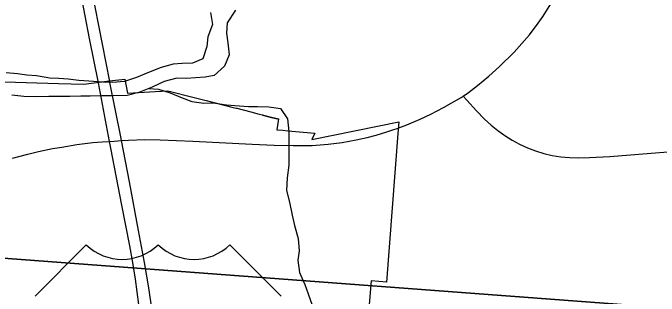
# Model space of a CAD drawing. Extents: x 0 to 34, y 0 to 22.
# Drawn here: x 7.201 to 7.893, y 17.117 to 17.42 of the extents above; entities that cross this region are included whole.
import ezdxf

# ---------------------------------------------------------------- set-up
doc = ezdxf.new("R2010")
doc.units = 0
for name, color, linetype in [('GM_X_County_Road', 7, 'Continuous'), ('GM_X_Major_River', 7, 'Continuous'), ('GM_X_Minor_River', 7, 'Continuous'), ('GM_X_Section', 7, 'Continuous'), ('GM_X_US_Route', 7, 'Continuous'), ('GM_X_US_Shield', 7, 'Continuous'), ('SC_Shading1', 7, 'Continuous')]:
    doc.layers.add(name, color=color, linetype=linetype)

msp = doc.modelspace()

# ---------------------------------------------------------------- linework, layer by layer
at = {"layer": 'GM_X_County_Road'}
for points in [[(7.68295, 17.33102), (7.68865, 17.3349), (7.69849, 17.34245), (7.71042, 17.35241), (7.72191, 17.36286), (7.73744, 17.37811), (7.7459, 17.38718), (7.75388, 17.3967), (7.76339, 17.40897), (7.76876, 17.41657), (7.77697, 17.42974)], [(7.61214, 17.29655), (7.61393, 17.29719), (7.62277, 17.30043), (7.6371, 17.30644), (7.64833, 17.31171), (7.66207, 17.31897), (7.68099, 17.32969), (7.68295, 17.33102)], [(7.68295, 17.33102), (7.68692, 17.32664), (7.69732, 17.31516), (7.70601, 17.30634), (7.71287, 17.3001), (7.72005, 17.29426), (7.72756, 17.28884), (7.73535, 17.28387), (7.74347, 17.27947), (7.75188, 17.27564), (7.76053, 17.27237), (7.76937, 17.26969), (7.77838, 17.26766), (7.78752, 17.26625), (7.79674, 17.26542), (7.806, 17.26508), (7.81837, 17.26528), (7.84005, 17.26661), (7.902, 17.2714)], [(7.29641, 17.28205), (7.30432, 17.28265), (7.3092, 17.28302), (7.31715, 17.28347), (7.3247, 17.28389), (7.34226, 17.28458), (7.35837, 17.28425), (7.39355, 17.28277), (7.45701, 17.27981), (7.48052, 17.27866), (7.50112, 17.27806), (7.52118, 17.27837), (7.53827, 17.27952), (7.55334, 17.28153), (7.56831, 17.2841), (7.58019, 17.28666), (7.58976, 17.28914), (7.59548, 17.2909), (7.60129, 17.29277), (7.60767, 17.29496), (7.61214, 17.29655)], [(7.20055, 17.26466), (7.20712, 17.26645), (7.21682, 17.26896), (7.22837, 17.27173), (7.24312, 17.27488), (7.25331, 17.27652), (7.26926, 17.27915), (7.28653, 17.28129), (7.29641, 17.28205)]]:
    msp.add_lwpolyline(points, dxfattribs=at)
at = {"layer": 'GM_X_Major_River'}
for points in [[(7.43917, 17.42316), (7.43012, 17.40932), (7.42948, 17.39832), (7.43113, 17.38803), (7.43234, 17.37509), (7.4275, 17.36306), (7.41626, 17.35307), (7.40673, 17.35139), (7.39646, 17.3505), (7.38658, 17.34997), (7.37634, 17.35021), (7.36297, 17.34673), (7.34992, 17.34058), (7.33574, 17.33484), (7.32314, 17.33172), (7.30643, 17.33135), (7.29618, 17.33121), (7.28366, 17.33112), (7.27341, 17.33099), (7.26163, 17.3305), (7.25214, 17.33073), (7.23924, 17.33065), (7.22594, 17.3302), (7.21267, 17.33052), (7.1998, 17.33196)], [(7.41254, 17.42037), (7.41452, 17.40779), (7.40965, 17.39461), (7.40864, 17.384), (7.40415, 17.37082), (7.39304, 17.36615), (7.38203, 17.36603), (7.37251, 17.36511), (7.35953, 17.36162), (7.34612, 17.35624), (7.33308, 17.35085), (7.32046, 17.34659), (7.30791, 17.34574), (7.29691, 17.346), (7.28214, 17.34711), (7.27152, 17.34774)], [(7.27152, 17.34774), (7.26017, 17.34914), (7.24994, 17.34976), (7.24047, 17.35037), (7.22609, 17.3526), (7.21587, 17.3536), (7.20566, 17.35498), (7.19354, 17.35603)]]:
    msp.add_lwpolyline(points, dxfattribs=at)
at = {"layer": 'GM_X_Minor_River'}
msp.add_lwpolyline([(7.34627, 17.3391), (7.35671, 17.33832), (7.36917, 17.33444), (7.38199, 17.32904), (7.39255, 17.32517), (7.4054, 17.32355), (7.41524, 17.32386), (7.4296, 17.32186), (7.44321, 17.32062), (7.45304, 17.31979), (7.46288, 17.3201), (7.47498, 17.31963), (7.48745, 17.31764), (7.49493, 17.30659), (7.49634, 17.29331), (7.49625, 17.28118), (7.49616, 17.26866), (7.49645, 17.25729), (7.49446, 17.24365), (7.49398, 17.23), (7.49691, 17.21747), (7.49983, 17.20379), (7.5024, 17.19278), (7.50645, 17.17872), (7.50749, 17.16544), (7.5059, 17.15559), (7.50769, 17.14231), (7.51327, 17.12938), (7.51698, 17.11949), (7.52142, 17.10732)], dxfattribs=at)
at = {"layer": 'GM_X_Section'}
for points in [[(7.17505, 18.16824), (8.18593, 18.07293), (8.09556, 17.08999), (7.08554, 17.16561)], [(7.08554, 17.16561), (8.09556, 17.08999), (7.9848, 16.0585), (6.99203, 16.14864)]]:
    msp.add_lwpolyline(points, close=True, dxfattribs=at)
at = {"layer": 'GM_X_US_Route'}
for points in [[(7.30472, 17.34573), (7.30453, 17.3467), (7.28904, 17.42644), (7.27913, 17.4782), (7.26947, 17.52687), (7.26075, 17.57255), (7.2511, 17.62123), (7.23978, 17.67903), (7.22641, 17.74594), (7.22528, 17.75185)], [(7.31694, 16.62735), (7.32519, 16.717), (7.33533, 16.82832), (7.34096, 16.89329), (7.34252, 16.91811), (7.34365, 16.94243), (7.34398, 16.9786), (7.34364, 17.00508), (7.343, 17.02373), (7.34168, 17.0465), (7.33823, 17.08257), (7.3356, 17.10798), (7.33198, 17.13527), (7.32918, 17.15303), (7.3259, 17.17095), (7.31731, 17.21441), (7.30572, 17.27536), (7.30432, 17.28265), (7.29232, 17.34519), (7.28295, 17.39265), (7.27348, 17.44153)], [(7.35438, 16.86274), (7.35516, 16.87173), (7.35779, 16.91152), (7.35813, 16.92303), (7.35861, 16.93947), (7.35911, 16.95805), (7.35845, 16.9929), (7.3573, 17.02036), (7.35581, 17.04321), (7.35352, 17.06968), (7.3499, 17.10124), (7.34644, 17.12607), (7.34184, 17.15319), (7.33543, 17.18739), (7.32557, 17.23918), (7.31715, 17.28347), (7.31641, 17.28737), (7.30472, 17.34573)]]:
    msp.add_lwpolyline(points, dxfattribs=at)
at = {"layer": 'GM_X_US_Shield'}
for p, q in [((7.27946, 17.17207), (7.22453, 17.11714)), ((7.4882, 17.11714), (7.43327, 17.17207))]:
    msp.add_line(p, q, dxfattribs=at)
for centre in [(7.31791, 17.2113), (7.39482, 17.2113)]:
    msp.add_arc(centre, 0.05493, 225.573, 314.427, dxfattribs=at)
at = {"layer": 'SC_Shading1'}
msp.add_lwpolyline([(7.18018, 17.34655), (7.24956, 17.34458), (7.27674, 17.34381), (7.3043, 17.34724), (7.32056, 17.34927), (7.32341, 17.33436), (7.35325, 17.33595), (7.36691, 17.33668), (7.39476, 17.32959), (7.40764, 17.32632), (7.43681, 17.31889), (7.43974, 17.31815), (7.44045, 17.31797), (7.45575, 17.31407), (7.46457, 17.31183), (7.46781, 17.311), (7.46798, 17.31095), (7.46815, 17.3109), (7.46832, 17.31086), (7.46849, 17.31081), (7.46866, 17.31076), (7.46882, 17.31071), (7.46899, 17.31066), (7.46916, 17.31061), (7.46933, 17.31056), (7.4695, 17.31051), (7.46967, 17.31046), (7.46984, 17.31041), (7.47001, 17.31036), (7.47018, 17.31032), (7.47035, 17.31027), (7.47052, 17.31022), (7.47069, 17.31017), (7.47086, 17.31012), (7.47103, 17.31008), (7.4712, 17.31003), (7.47138, 17.30998), (7.47155, 17.30994), (7.47172, 17.30989), (7.47189, 17.30984), (7.47206, 17.3098), (7.47223, 17.30975), (7.4724, 17.3097), (7.47257, 17.30966), (7.47274, 17.30961), (7.47291, 17.30956), (7.47308, 17.30952), (7.47325, 17.30947), (7.47342, 17.30943), (7.47354, 17.3094), (7.47359, 17.30938), (7.47376, 17.30934), (7.47393, 17.30929), (7.47411, 17.30925), (7.47428, 17.3092), (7.47445, 17.30916), (7.47479, 17.30907), (7.47496, 17.30903), (7.47513, 17.30898), (7.4753, 17.30894), (7.47547, 17.30889), (7.47565, 17.30885), (7.47582, 17.30881), (7.47599, 17.30876), (7.47616, 17.30872), (7.47633, 17.30868), (7.4765, 17.30863), (7.47667, 17.30859), (7.47685, 17.30855), (7.47702, 17.30851), (7.47719, 17.30847), (7.47736, 17.30842), (7.47753, 17.30838), (7.4777, 17.30834), (7.47788, 17.3083), (7.47805, 17.30826), (7.47822, 17.30822), (7.47839, 17.30817), (7.47856, 17.30813), (7.47874, 17.30809), (7.47891, 17.30805), (7.47908, 17.30801), (7.47925, 17.30797), (7.47931, 17.30796), (7.47942, 17.30793), (7.4796, 17.30789), (7.47977, 17.30785), (7.47994, 17.30781), (7.48011, 17.30777), (7.48028, 17.30773), (7.48046, 17.30769), (7.48063, 17.30765), (7.4808, 17.30761), (7.48097, 17.30757), (7.48115, 17.30754), (7.48132, 17.3075), (7.48149, 17.30746), (7.48166, 17.30742), (7.48184, 17.30738), (7.48201, 17.30734), (7.48218, 17.30731), (7.48235, 17.30727), (7.48253, 17.30723), (7.4827, 17.30719), (7.48287, 17.30716), (7.48305, 17.30712), (7.48322, 17.30708), (7.48339, 17.30705), (7.48356, 17.30701), (7.48374, 17.30697), (7.48391, 17.30694), (7.48408, 17.3069), (7.48426, 17.30686), (7.48443, 17.30683), (7.4846, 17.30679), (7.48478, 17.30676), (7.48495, 17.30672), (7.48512, 17.30669), (7.48358, 17.29513), (7.48979, 17.29454), (7.49518, 17.29403), (7.52425, 17.29127), (7.52424, 17.29127), (7.5208, 17.28471), (7.61416, 17.30361), (7.61319, 17.29119), (7.60073, 17.13215), (7.58431, 17.13358), (7.57564, 17.027)], dxfattribs=at)

doc.saveas('drawing.dxf')
